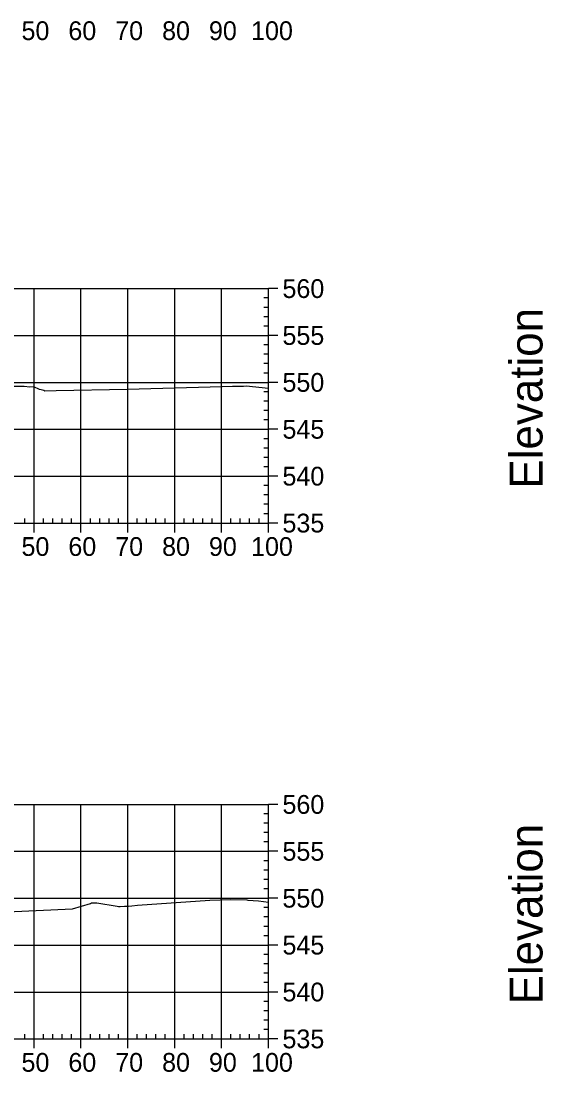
# Model space of a CAD drawing. Extents: x 708103 to 717568, y 374476 to 378707.
# Drawn here: x 710749.2 to 710860.6, y 376817.6 to 377041.7 of the extents above; entities that cross this region are included whole.
import ezdxf

# ---------------------------------------------------------------- set-up
doc = ezdxf.new("R2010")
doc.units = 0
for name, color, linetype in [('57', 7, 'Continuous'), ('60', 7, 'Continuous'), ('Existing', 7, 'Continuous')]:
    doc.layers.add(name, color=color, linetype=linetype)

msp = doc.modelspace()

# ---------------------------------------------------------------- linework, layer by layer
at = {"layer": '57'}
for p, q in [((710601.98, 376984.63), (710801.98, 376984.63)), ((710751.98, 376934.63), (710751.98, 376984.63)), ((710761.98, 376934.63), (710761.98, 376984.63)), ((710771.98, 376934.63), (710771.98, 376984.63)), ((710781.98, 376934.63), (710781.98, 376984.63)), ((710791.98, 376934.63), (710791.98, 376984.63)), ((710801.98, 376934.63), (710801.98, 376984.63)), ((710801.98, 376934.63), (710801.98, 376984.63)), ((710803.98, 376984.63), (710801.98, 376984.63)), ((710801.98, 376982.63), (710800.98, 376982.63)), ((710801.98, 376980.63), (710800.98, 376980.63)), ((710801.98, 376978.63), (710800.98, 376978.63)), ((710801.98, 376976.63), (710800.98, 376976.63)), ((710601.98, 376974.63), (710801.98, 376974.63)), ((710803.98, 376974.63), (710801.98, 376974.63)), ((710801.98, 376972.63), (710800.98, 376972.63)), ((710801.98, 376970.63), (710800.98, 376970.63)), ((710801.98, 376968.63), (710800.98, 376968.63)), ((710801.98, 376966.63), (710800.98, 376966.63)), ((710601.98, 376964.63), (710801.98, 376964.63)), ((710803.98, 376964.63), (710801.98, 376964.63)), ((710801.98, 376962.63), (710800.98, 376962.63)), ((710801.98, 376960.63), (710800.98, 376960.63)), ((710801.98, 376958.63), (710800.98, 376958.63)), ((710801.98, 376956.63), (710800.98, 376956.63)), ((710601.98, 376954.63), (710801.98, 376954.63)), ((710801.98, 376952.63), (710800.98, 376952.63)), ((710803.98, 376954.63), (710801.98, 376954.63)), ((710801.98, 376950.63), (710800.98, 376950.63)), ((710801.98, 376948.63), (710800.98, 376948.63)), ((710801.98, 376946.63), (710800.98, 376946.63)), ((710601.98, 376944.63), (710801.98, 376944.63)), ((710803.98, 376944.63), (710801.98, 376944.63)), ((710801.98, 376942.63), (710800.98, 376942.63)), ((710801.98, 376940.63), (710800.98, 376940.63)), ((710801.98, 376938.63), (710800.98, 376938.63)), ((710749.98, 376934.63), (710749.98, 376935.63)), ((710753.98, 376934.63), (710753.98, 376935.63)), ((710755.98, 376934.63), (710755.98, 376935.63)), ((710757.98, 376934.63), (710757.98, 376935.63)), ((710759.98, 376934.63), (710759.98, 376935.63)), ((710763.98, 376934.63), (710763.98, 376935.63)), ((710765.98, 376934.63), (710765.98, 376935.63)), ((710767.98, 376934.63), (710767.98, 376935.63)), ((710769.98, 376934.63), (710769.98, 376935.63)), ((710773.98, 376934.63), (710773.98, 376935.63)), ((710775.98, 376934.63), (710775.98, 376935.63)), ((710777.98, 376934.63), (710777.98, 376935.63)), ((710779.98, 376934.63), (710779.98, 376935.63)), ((710783.98, 376934.63), (710783.98, 376935.63)), ((710785.98, 376934.63), (710785.98, 376935.63)), ((710787.98, 376934.63), (710787.98, 376935.63)), ((710789.98, 376934.63), (710789.98, 376935.63)), ((710793.98, 376934.63), (710793.98, 376935.63)), ((710795.98, 376934.63), (710795.98, 376935.63)), ((710797.98, 376934.63), (710797.98, 376935.63)), ((710799.98, 376934.63), (710799.98, 376935.63)), ((710801.98, 376936.63), (710800.98, 376936.63)), ((710601.98, 376934.63), (710801.98, 376934.63)), ((710601.98, 376934.63), (710801.98, 376934.63)), ((710751.98, 376932.63), (710751.98, 376934.63)), ((710761.98, 376932.63), (710761.98, 376934.63)), ((710771.98, 376932.63), (710771.98, 376934.63)), ((710781.98, 376932.63), (710781.98, 376934.63)), ((710791.98, 376932.63), (710791.98, 376934.63)), ((710801.98, 376932.63), (710801.98, 376934.63)), ((710803.98, 376934.63), (710801.98, 376934.63)), ((710601.98, 376874.63), (710801.98, 376874.63)), ((710751.98, 376824.63), (710751.98, 376874.63)), ((710761.98, 376824.63), (710761.98, 376874.63)), ((710771.98, 376824.63), (710771.98, 376874.63)), ((710781.98, 376824.63), (710781.98, 376874.63)), ((710791.98, 376824.63), (710791.98, 376874.63)), ((710801.98, 376824.63), (710801.98, 376874.63)), ((710801.98, 376824.63), (710801.98, 376874.63)), ((710803.98, 376874.63), (710801.98, 376874.63)), ((710801.98, 376872.63), (710800.98, 376872.63)), ((710801.98, 376870.63), (710800.98, 376870.63)), ((710801.98, 376868.63), (710800.98, 376868.63)), ((710801.98, 376866.63), (710800.98, 376866.63)), ((710601.98, 376864.63), (710801.98, 376864.63)), ((710803.98, 376864.63), (710801.98, 376864.63)), ((710801.98, 376862.63), (710800.98, 376862.63)), ((710801.98, 376860.63), (710800.98, 376860.63)), ((710801.98, 376858.63), (710800.98, 376858.63)), ((710801.98, 376856.63), (710800.98, 376856.63)), ((710601.98, 376854.63), (710801.98, 376854.63)), ((710803.98, 376854.63), (710801.98, 376854.63)), ((710801.98, 376852.63), (710800.98, 376852.63)), ((710801.98, 376850.63), (710800.98, 376850.63)), ((710801.98, 376848.63), (710800.98, 376848.63)), ((710801.98, 376846.63), (710800.98, 376846.63)), ((710601.98, 376844.63), (710801.98, 376844.63)), ((710803.98, 376844.63), (710801.98, 376844.63)), ((710801.98, 376842.63), (710800.98, 376842.63)), ((710801.98, 376840.63), (710800.98, 376840.63)), ((710801.98, 376838.63), (710800.98, 376838.63)), ((710801.98, 376836.63), (710800.98, 376836.63)), ((710601.98, 376834.63), (710801.98, 376834.63)), ((710803.98, 376834.63), (710801.98, 376834.63)), ((710801.98, 376832.63), (710800.98, 376832.63)), ((710801.98, 376830.63), (710800.98, 376830.63)), ((710801.98, 376828.63), (710800.98, 376828.63)), ((710749.98, 376824.63), (710749.98, 376825.63)), ((710753.98, 376824.63), (710753.98, 376825.63)), ((710755.98, 376824.63), (710755.98, 376825.63)), ((710757.98, 376824.63), (710757.98, 376825.63)), ((710759.98, 376824.63), (710759.98, 376825.63)), ((710763.98, 376824.63), (710763.98, 376825.63)), ((710765.98, 376824.63), (710765.98, 376825.63)), ((710767.98, 376824.63), (710767.98, 376825.63)), ((710769.98, 376824.63), (710769.98, 376825.63)), ((710773.98, 376824.63), (710773.98, 376825.63)), ((710775.98, 376824.63), (710775.98, 376825.63)), ((710777.98, 376824.63), (710777.98, 376825.63)), ((710779.98, 376824.63), (710779.98, 376825.63)), ((710783.98, 376824.63), (710783.98, 376825.63)), ((710785.98, 376824.63), (710785.98, 376825.63)), ((710787.98, 376824.63), (710787.98, 376825.63)), ((710789.98, 376824.63), (710789.98, 376825.63)), ((710793.98, 376824.63), (710793.98, 376825.63)), ((710795.98, 376824.63), (710795.98, 376825.63)), ((710797.98, 376824.63), (710797.98, 376825.63)), ((710799.98, 376824.63), (710799.98, 376825.63)), ((710801.98, 376826.63), (710800.98, 376826.63)), ((710601.98, 376824.63), (710801.98, 376824.63)), ((710601.98, 376824.63), (710801.98, 376824.63)), ((710751.98, 376822.63), (710751.98, 376824.63)), ((710761.98, 376822.63), (710761.98, 376824.63)), ((710771.98, 376822.63), (710771.98, 376824.63)), ((710781.98, 376822.63), (710781.98, 376824.63)), ((710791.98, 376822.63), (710791.98, 376824.63)), ((710801.98, 376822.63), (710801.98, 376824.63)), ((710803.98, 376824.63), (710801.98, 376824.63))]:
    msp.add_line(p, q, dxfattribs=at)
at = {"layer": 'Existing'}
for points in [[(710739, 376963.84), (710749.89, 376963.83), (710751.1, 376963.71), (710751.88, 376963.72), (710753.05, 376963.2), (710753.52, 376963.15), (710754.05, 376962.97), (710754.28, 376962.83), (710756.68, 376962.88), (710771.85, 376963.2), (710792.08, 376963.77), (710794.34, 376963.85), (710795.35, 376963.81), (710795.53, 376963.82), (710795.8, 376963.84), (710796.16, 376963.85), (710796.64, 376963.86), (710797.23, 376963.87), (710801.98, 376963.43)], [(710746.22, 376851.73), (710760.17, 376852.4), (710763.99, 376853.54), (710764.25, 376853.62), (710764.8, 376853.65), (710765.03, 376853.65), (710765.35, 376853.66), (710769.71, 376852.92), (710769.98, 376852.85), (710770.38, 376852.87), (710771.3, 376852.92), (710772.11, 376852.97), (710772.82, 376853.03), (710774.06, 376853.18), (710789.51, 376854.22), (710793.92, 376854.37), (710797.38, 376854.26), (710797.62, 376854.24), (710799.89, 376854.04), (710801.98, 376853.8)]]:
    msp.add_lwpolyline(points, dxfattribs=at)

# ---------------------------------------------------------------- texts
at = {"layer": '57'}
for s, p in [('50', (710749.29, 377037.63)), ('60', (710759.29, 377037.63)), ('70', (710769.29, 377037.63)), ('80', (710779.29, 377037.63)), ('90', (710789.29, 377037.63)), ('100', (710798.28, 377037.63)), ('560', (710804.98, 376982.63)), ('555', (710804.98, 376972.63)), ('550', (710804.98, 376962.63)), ('545', (710804.98, 376952.63)), ('540', (710804.98, 376942.63)), ('535', (710804.98, 376932.63)), ('50', (710749.29, 376927.63)), ('60', (710759.29, 376927.63)), ('70', (710769.29, 376927.63)), ('80', (710779.29, 376927.63)), ('90', (710789.29, 376927.63)), ('100', (710798.28, 376927.63)), ('560', (710804.98, 376872.63)), ('555', (710804.98, 376862.63)), ('550', (710804.98, 376852.63)), ('545', (710804.98, 376842.63)), ('540', (710804.98, 376832.63)), ('535', (710804.98, 376822.63)), ('50', (710749.29, 376817.63)), ('60', (710759.29, 376817.63)), ('70', (710769.29, 376817.63)), ('80', (710779.29, 376817.63)), ('90', (710789.29, 376817.63)), ('100', (710798.28, 376817.63))]:
    msp.add_text(s, height=4, dxfattribs=at).set_placement(p)
at = {"layer": '60'}
for p in [(710860.48, 376941.99), (710860.48, 376831.99)]:
    msp.add_text('Elevation', height=7, rotation=90, dxfattribs=at).set_placement(p)

doc.saveas('drawing.dxf')
